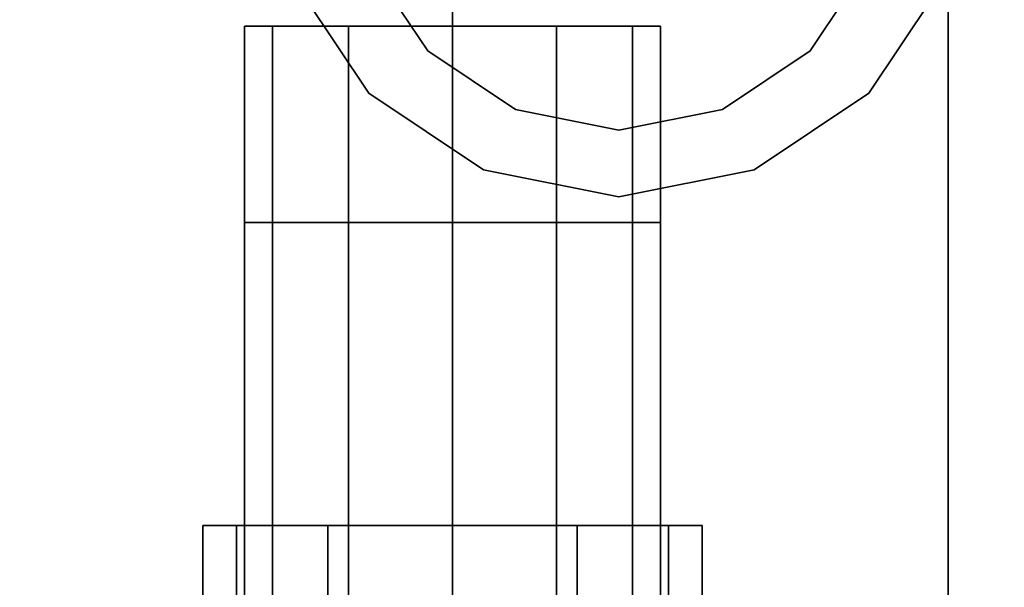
# Model space of a CAD drawing. Extents: x -48 to 48, y -49.6 to 48.
# Tile 606 of 656: x 2.1 to 3.6, y 7.9 to 8.7. Entities that reach past the tile are written whole.
import ezdxf

# ---------------------------------------------------------------- set-up
doc = ezdxf.new("R2010")
doc.units = 0

msp = doc.modelspace()

# ---------------------------------------------------------------- linework, layer by layer
at = {"layer": '1C1 [1]', "color": 1}
for points, invisible_edges in [([(-6.5, -11), (6.5, -11), (6.5, 11)], 12), ([(-6.5, -11), (6.5, 11), (-6.5, 11)], 1), ([(-6.5, 11, -1.5), (6.5, 11, -1.5), (6.5, -11, -1.5)], 12), ([(-6.5, 11, -1.5), (6.5, -11, -1.5), (-6.5, -11, -1.5)], 1)]:
    msp.add_3dface(points, dxfattribs=dict(at, invisible_edges=invisible_edges))
at = {"layer": '1C1 [1]', "color": 0}
for points, invisible_edges in [([(5, 6.35, 10), (5, 10.975, 10), (-5, 10.975, 10)], 12), ([(5, 6.35, 10), (-5, 10.975, 10), (-5, 6.35, 10)], 1), ([(-5, 6.35, 9), (-5, 10.975, 9), (5, 10.975, 9)], 12), ([(-5, 6.35, 9), (5, 10.975, 9), (5, 6.35, 9)], 1)]:
    msp.add_3dface(points, dxfattribs=dict(at, invisible_edges=invisible_edges))
at = {"layer": '1C1 [1]', "color": 6}
for points, invisible_edges in [([(3.53125, 9, 0.005), (2.50919, 8.7967, 0.005), (2.62435, 8.62435, 0.005)], 13), ([(3.53125, 9, 0.005), (2.62435, 8.62435, 0.005), (2.7967, 8.50919, 0.005)], 13), ([(3.53125, 9, 0.005), (2.7967, 8.50919, 0.005), (3, 8.46875, 0.005)], 13), ([(3.53125, 9, 0.005), (3, 8.46875, 0.005), (3.2033, 8.50919, 0.005)], 13), ([(3.53125, 9, 0.005), (3.2033, 8.50919, 0.005), (3.37565, 8.62435, 0.005)], 13), ([(3.53125, 9, 0.005), (3.37565, 8.62435, 0.005), (3.49081, 8.7967, 0.005)], 1), ([(3.40625, 8.975, 10.005), (2.62467, 8.81953, 10.005), (2.71274, 8.68774, 10.005)], 13), ([(3.40625, 8.975, 10.005), (2.71274, 8.68774, 10.005), (2.84453, 8.59967, 10.005)], 13), ([(3.40625, 8.975, 10.005), (2.84453, 8.59967, 10.005), (3, 8.56875, 10.005)], 13), ([(3.40625, 8.975, 10.005), (3, 8.56875, 10.005), (3.15547, 8.59967, 10.005)], 13), ([(3.40625, 8.975, 10.005), (3.15547, 8.59967, 10.005), (3.28726, 8.68774, 10.005)], 13), ([(3.40625, 8.975, 10.005), (3.28726, 8.68774, 10.005), (3.37533, 8.81953, 10.005)], 1), ([(3.37533, 8.81953, 8.995), (2.71274, 8.68774, 8.995), (2.62467, 8.81953, 8.995)], 13), ([(3.37533, 8.81953, 8.995), (2.84453, 8.59967, 8.995), (2.71274, 8.68774, 8.995)], 13), ([(3.37533, 8.81953, 8.995), (3, 8.56875, 8.995), (2.84453, 8.59967, 8.995)], 13), ([(3.37533, 8.81953, 8.995), (3.15547, 8.59967, 8.995), (3, 8.56875, 8.995)], 13), ([(3.37533, 8.81953, 8.995), (3.28726, 8.68774, 8.995), (3.15547, 8.59967, 8.995)], 12), ([(3.49081, 8.7967, -1.505), (2.62435, 8.62435, -1.505), (2.50919, 8.7967, -1.505)], 13), ([(3.49081, 8.7967, -1.505), (2.7967, 8.50919, -1.505), (2.62435, 8.62435, -1.505)], 13), ([(3.49081, 8.7967, -1.505), (3, 8.46875, -1.505), (2.7967, 8.50919, -1.505)], 13), ([(3.49081, 8.7967, -1.505), (3.2033, 8.50919, -1.505), (3, 8.46875, -1.505)], 13), ([(3.49081, 8.7967, -1.505), (3.37565, 8.62435, -1.505), (3.2033, 8.50919, -1.505)], 12)]:
    msp.add_3dface(points, dxfattribs=dict(at, invisible_edges=invisible_edges))
at = {"layer": '2C1 [2]', "color": 0}
for points, invisible_edges in [([(2.47937, 7.975, 27.1562), (2.47937, 8.725, 27.1563), (2.4375, 8.725, 27)], 12), ([(2.47937, 7.975, 27.1562), (2.4375, 8.725, 27), (2.4375, 7.975, 27)], 1), ([(2.4375, 7.975, 27), (2.4375, 8.725, 27), (2.47937, 8.725, 26.8438)], 12), ([(2.4375, 7.975, 27), (2.47937, 8.725, 26.8438), (2.47937, 7.975, 26.8438)], 1), ([(2.75, 8.725, 27.3125), (2.47937, 8.725, 26.8438), (2.4375, 8.725, 27)], 13), ([(2.75, 8.725, 27.3125), (2.4375, 8.725, 27), (2.47937, 8.725, 27.1563)], 13), ([(2.47937, 7.975, 24.1562), (2.47937, 8.725, 24.1563), (2.4375, 8.725, 24)], 12), ([(2.47937, 7.975, 24.1562), (2.4375, 8.725, 24), (2.4375, 7.975, 24)], 1), ([(2.4375, 7.975, 24), (2.4375, 8.725, 24), (2.47937, 8.725, 23.8438)], 12), ([(2.4375, 7.975, 24), (2.47937, 8.725, 23.8438), (2.47937, 7.975, 23.8438)], 1), ([(2.75, 8.725, 24.3125), (2.47937, 8.725, 23.8438), (2.4375, 8.725, 24)], 13), ([(2.75, 8.725, 24.3125), (2.4375, 8.725, 24), (2.47937, 8.725, 24.1563)], 13), ([(2.59375, 7.975, 27.2706), (2.59375, 8.725, 27.2706), (2.47937, 8.725, 27.1563)], 12), ([(2.59375, 7.975, 27.2706), (2.47937, 8.725, 27.1563), (2.47937, 7.975, 27.1562)], 1), ([(2.47937, 7.975, 26.8438), (2.47937, 8.725, 26.8438), (2.59375, 8.725, 26.7294)], 12), ([(2.47937, 7.975, 26.8438), (2.59375, 8.725, 26.7294), (2.59375, 7.975, 26.7294)], 1), ([(2.75, 8.725, 27.3125), (2.59375, 8.725, 26.7294), (2.47937, 8.725, 26.8438)], 13), ([(2.75, 8.725, 27.3125), (2.47937, 8.725, 27.1563), (2.59375, 8.725, 27.2706)], 1), ([(2.59375, 7.975, 24.2706), (2.59375, 8.725, 24.2706), (2.47937, 8.725, 24.1563)], 12), ([(2.59375, 7.975, 24.2706), (2.47937, 8.725, 24.1563), (2.47937, 7.975, 24.1562)], 1), ([(2.47937, 7.975, 23.8438), (2.47937, 8.725, 23.8438), (2.59375, 8.725, 23.7294)], 12), ([(2.47937, 7.975, 23.8438), (2.59375, 8.725, 23.7294), (2.59375, 7.975, 23.7294)], 1), ([(2.75, 8.725, 24.3125), (2.59375, 8.725, 23.7294), (2.47937, 8.725, 23.8438)], 13), ([(2.75, 8.725, 24.3125), (2.47937, 8.725, 24.1563), (2.59375, 8.725, 24.2706)], 1), ([(2.59375, 7.975, 26.7294), (2.59375, 8.725, 26.7294), (2.75, 8.725, 26.6875)], 12), ([(2.59375, 7.975, 26.7294), (2.75, 8.725, 26.6875), (2.75, 7.975, 26.6875)], 1), ([(2.75, 7.975, 27.3125), (2.75, 8.725, 27.3125), (2.59375, 8.725, 27.2706)], 12), ([(2.75, 7.975, 27.3125), (2.59375, 8.725, 27.2706), (2.59375, 7.975, 27.2706)], 1), ([(2.75, 8.725, 27.3125), (2.75, 8.725, 26.6875), (2.59375, 8.725, 26.7294)], 13), ([(2.59375, 7.975, 23.7294), (2.59375, 8.725, 23.7294), (2.75, 8.725, 23.6875)], 12), ([(2.59375, 7.975, 23.7294), (2.75, 8.725, 23.6875), (2.75, 7.975, 23.6875)], 1), ([(2.75, 7.975, 24.3125), (2.75, 8.725, 24.3125), (2.59375, 8.725, 24.2706)], 12), ([(2.75, 7.975, 24.3125), (2.59375, 8.725, 24.2706), (2.59375, 7.975, 24.2706)], 1), ([(2.75, 8.725, 24.3125), (2.75, 8.725, 23.6875), (2.59375, 8.725, 23.7294)], 13), ([(2.75, 7.975, 26.6875), (2.75, 8.725, 26.6875), (2.90625, 8.725, 26.7294)], 12), ([(2.75, 7.975, 26.6875), (2.90625, 8.725, 26.7294), (2.90625, 7.975, 26.7294)], 1), ([(2.90625, 7.975, 27.2706), (2.90625, 8.725, 27.2706), (2.75, 8.725, 27.3125)], 12), ([(2.90625, 7.975, 27.2706), (2.75, 8.725, 27.3125), (2.75, 7.975, 27.3125)], 1), ([(2.75, 8.725, 27.3125), (2.90625, 8.725, 27.2706), (3.02063, 8.725, 27.1562)], 12), ([(2.75, 8.725, 27.3125), (3.02063, 8.725, 27.1562), (3.0625, 8.725, 27)], 13), ([(2.75, 8.725, 27.3125), (3.0625, 8.725, 27), (3.02063, 8.725, 26.8438)], 13), ([(2.75, 8.725, 27.3125), (3.02063, 8.725, 26.8438), (2.90625, 8.725, 26.7294)], 13), ([(2.75, 8.725, 27.3125), (2.90625, 8.725, 26.7294), (2.75, 8.725, 26.6875)], 13), ([(2.75, 7.975, 23.6875), (2.75, 8.725, 23.6875), (2.90625, 8.725, 23.7294)], 12), ([(2.75, 7.975, 23.6875), (2.90625, 8.725, 23.7294), (2.90625, 7.975, 23.7294)], 1), ([(2.90625, 7.975, 24.2706), (2.90625, 8.725, 24.2706), (2.75, 8.725, 24.3125)], 12), ([(2.90625, 7.975, 24.2706), (2.75, 8.725, 24.3125), (2.75, 7.975, 24.3125)], 1), ([(2.75, 8.725, 24.3125), (2.90625, 8.725, 24.2706), (3.02063, 8.725, 24.1563)], 12), ([(2.75, 8.725, 24.3125), (3.02063, 8.725, 24.1563), (3.0625, 8.725, 24)], 13), ([(2.75, 8.725, 24.3125), (3.0625, 8.725, 24), (3.02063, 8.725, 23.8438)], 13), ([(2.75, 8.725, 24.3125), (3.02063, 8.725, 23.8438), (2.90625, 8.725, 23.7294)], 13), ([(2.75, 8.725, 24.3125), (2.90625, 8.725, 23.7294), (2.75, 8.725, 23.6875)], 13), ([(2.90625, 7.975, 26.7294), (2.90625, 8.725, 26.7294), (3.02063, 8.725, 26.8438)], 12), ([(2.90625, 7.975, 26.7294), (3.02063, 8.725, 26.8438), (3.02063, 7.975, 26.8438)], 1), ([(3.02063, 7.975, 27.1562), (3.02063, 8.725, 27.1562), (2.90625, 8.725, 27.2706)], 12), ([(3.02063, 7.975, 27.1562), (2.90625, 8.725, 27.2706), (2.90625, 7.975, 27.2706)], 1), ([(2.90625, 7.975, 23.7294), (2.90625, 8.725, 23.7294), (3.02063, 8.725, 23.8438)], 12), ([(2.90625, 7.975, 23.7294), (3.02063, 8.725, 23.8438), (3.02063, 7.975, 23.8438)], 1), ([(3.02063, 7.975, 24.1562), (3.02063, 8.725, 24.1563), (2.90625, 8.725, 24.2706)], 12), ([(3.02063, 7.975, 24.1562), (2.90625, 8.725, 24.2706), (2.90625, 7.975, 24.2706)], 1), ([(3.02063, 7.975, 26.8438), (3.02063, 8.725, 26.8438), (3.0625, 8.725, 27)], 12), ([(3.02063, 7.975, 26.8438), (3.0625, 8.725, 27), (3.0625, 7.975, 27)], 1), ([(3.0625, 7.975, 27), (3.0625, 8.725, 27), (3.02063, 8.725, 27.1562)], 12), ([(3.0625, 7.975, 27), (3.02063, 8.725, 27.1562), (3.02063, 7.975, 27.1562)], 1), ([(3.02063, 7.975, 23.8438), (3.02063, 8.725, 23.8438), (3.0625, 8.725, 24)], 12), ([(3.02063, 7.975, 23.8438), (3.0625, 8.725, 24), (3.0625, 7.975, 24)], 1), ([(3.0625, 7.975, 24), (3.0625, 8.725, 24), (3.02063, 8.725, 24.1563)], 12), ([(3.0625, 7.975, 24), (3.02063, 8.725, 24.1563), (3.02063, 7.975, 24.1562)], 1), ([(2.42524, 7.61763, 27.1875), (2.42524, 7.975, 27.1875), (2.375, 7.975, 27)], 12), ([(2.42524, 7.61763, 27.1875), (2.375, 7.975, 27), (2.375, 7.61763, 27)], 1), ([(2.375, 7.61763, 27), (2.375, 7.975, 27), (2.42524, 7.975, 26.8125)], 12), ([(2.375, 7.61763, 27), (2.42524, 7.975, 26.8125), (2.42524, 7.61763, 26.8125)], 1), ([(2.75, 7.975, 27.375), (2.42524, 7.975, 26.8125), (2.375, 7.975, 27)], 13), ([(2.75, 7.975, 27.375), (2.375, 7.975, 27), (2.42524, 7.975, 27.1875)], 13), ([(2.42524, 7.61763, 24.1875), (2.42524, 7.975, 24.1875), (2.375, 7.975, 24)], 12), ([(2.42524, 7.61763, 24.1875), (2.375, 7.975, 24), (2.375, 7.61763, 24)], 1), ([(2.375, 7.61763, 24), (2.375, 7.975, 24), (2.42524, 7.975, 23.8125)], 12), ([(2.375, 7.61763, 24), (2.42524, 7.975, 23.8125), (2.42524, 7.61763, 23.8125)], 1), ([(2.75, 7.975, 24.375), (2.42524, 7.975, 23.8125), (2.375, 7.975, 24)], 13), ([(2.75, 7.975, 24.375), (2.375, 7.975, 24), (2.42524, 7.975, 24.1875)], 13), ([(2.5625, 7.61763, 27.3248), (2.5625, 7.975, 27.3248), (2.42524, 7.975, 27.1875)], 12), ([(2.5625, 7.61763, 27.3248), (2.42524, 7.975, 27.1875), (2.42524, 7.61763, 27.1875)], 1), ([(2.42524, 7.61763, 26.8125), (2.42524, 7.975, 26.8125), (2.5625, 7.975, 26.6752)], 12), ([(2.42524, 7.61763, 26.8125), (2.5625, 7.975, 26.6752), (2.5625, 7.61763, 26.6752)], 1), ([(2.75, 7.975, 27.375), (2.5625, 7.975, 26.6752), (2.42524, 7.975, 26.8125)], 13), ([(2.75, 7.975, 27.375), (2.42524, 7.975, 27.1875), (2.5625, 7.975, 27.3248)], 1), ([(2.5625, 7.61763, 24.3248), (2.5625, 7.975, 24.3248), (2.42524, 7.975, 24.1875)], 12), ([(2.5625, 7.61763, 24.3248), (2.42524, 7.975, 24.1875), (2.42524, 7.61763, 24.1875)], 1), ([(2.42524, 7.61763, 23.8125), (2.42524, 7.975, 23.8125), (2.5625, 7.975, 23.6752)], 12), ([(2.42524, 7.61763, 23.8125), (2.5625, 7.975, 23.6752), (2.5625, 7.61763, 23.6752)], 1), ([(2.75, 7.975, 24.375), (2.5625, 7.975, 23.6752), (2.42524, 7.975, 23.8125)], 13), ([(2.75, 7.975, 24.375), (2.42524, 7.975, 24.1875), (2.5625, 7.975, 24.3248)], 1), ([(2.59375, 7.975, 27.2706), (2.47937, 7.975, 27.1562), (2.4375, 7.975, 27)], 12), ([(2.59375, 7.975, 27.2706), (2.4375, 7.975, 27), (2.47937, 7.975, 26.8438)], 13), ([(2.59375, 7.975, 24.2706), (2.47937, 7.975, 24.1562), (2.4375, 7.975, 24)], 12), ([(2.59375, 7.975, 24.2706), (2.4375, 7.975, 24), (2.47937, 7.975, 23.8438)], 13), ([(2.59375, 7.975, 27.2706), (2.47937, 7.975, 26.8438), (2.59375, 7.975, 26.7294)], 13), ([(2.59375, 7.975, 24.2706), (2.47937, 7.975, 23.8438), (2.59375, 7.975, 23.7294)], 13), ([(2.5625, 7.61763, 26.6752), (2.5625, 7.975, 26.6752), (2.75, 7.975, 26.625)], 12), ([(2.5625, 7.61763, 26.6752), (2.75, 7.975, 26.625), (2.75, 7.61763, 26.625)], 1), ([(2.75, 7.61763, 27.375), (2.75, 7.975, 27.375), (2.5625, 7.975, 27.3248)], 12), ([(2.75, 7.61763, 27.375), (2.5625, 7.975, 27.3248), (2.5625, 7.61763, 27.3248)], 1), ([(2.75, 7.975, 27.375), (2.75, 7.975, 26.625), (2.5625, 7.975, 26.6752)], 13), ([(2.5625, 7.61763, 23.6752), (2.5625, 7.975, 23.6752), (2.75, 7.975, 23.625)], 12), ([(2.5625, 7.61763, 23.6752), (2.75, 7.975, 23.625), (2.75, 7.61763, 23.625)], 1), ([(2.75, 7.61763, 24.375), (2.75, 7.975, 24.375), (2.5625, 7.975, 24.3248)], 12), ([(2.75, 7.61763, 24.375), (2.5625, 7.975, 24.3248), (2.5625, 7.61763, 24.3248)], 1), ([(2.75, 7.975, 24.375), (2.75, 7.975, 23.625), (2.5625, 7.975, 23.6752)], 13), ([(2.59375, 7.975, 27.2706), (2.59375, 7.975, 26.7294), (2.75, 7.975, 26.6875)], 13), ([(2.59375, 7.975, 27.2706), (2.75, 7.975, 26.6875), (2.90625, 7.975, 26.7294)], 13), ([(2.59375, 7.975, 27.2706), (2.90625, 7.975, 26.7294), (3.02063, 7.975, 26.8438)], 13), ([(2.59375, 7.975, 27.2706), (3.02063, 7.975, 26.8438), (3.0625, 7.975, 27)], 13), ([(2.59375, 7.975, 27.2706), (3.0625, 7.975, 27), (3.02063, 7.975, 27.1562)], 13), ([(2.59375, 7.975, 27.2706), (3.02063, 7.975, 27.1562), (2.90625, 7.975, 27.2706)], 13), ([(2.59375, 7.975, 27.2706), (2.90625, 7.975, 27.2706), (2.75, 7.975, 27.3125)], 1), ([(2.59375, 7.975, 24.2706), (2.59375, 7.975, 23.7294), (2.75, 7.975, 23.6875)], 13), ([(2.59375, 7.975, 24.2706), (2.75, 7.975, 23.6875), (2.90625, 7.975, 23.7294)], 13), ([(2.59375, 7.975, 24.2706), (2.90625, 7.975, 23.7294), (3.02063, 7.975, 23.8438)], 13), ([(2.59375, 7.975, 24.2706), (3.02063, 7.975, 23.8438), (3.0625, 7.975, 24)], 13), ([(2.59375, 7.975, 24.2706), (3.0625, 7.975, 24), (3.02063, 7.975, 24.1562)], 13), ([(2.59375, 7.975, 24.2706), (3.02063, 7.975, 24.1562), (2.90625, 7.975, 24.2706)], 13), ([(2.59375, 7.975, 24.2706), (2.90625, 7.975, 24.2706), (2.75, 7.975, 24.3125)], 1), ([(2.75, 7.61763, 26.625), (2.75, 7.975, 26.625), (2.9375, 7.975, 26.6752)], 12), ([(2.75, 7.61763, 26.625), (2.9375, 7.975, 26.6752), (2.9375, 7.61763, 26.6752)], 1), ([(2.9375, 7.61763, 27.3248), (2.9375, 7.975, 27.3248), (2.75, 7.975, 27.375)], 12), ([(2.9375, 7.61763, 27.3248), (2.75, 7.975, 27.375), (2.75, 7.61763, 27.375)], 1), ([(2.75, 7.975, 27.375), (2.9375, 7.975, 27.3248), (3.07476, 7.975, 27.1875)], 12), ([(2.75, 7.975, 27.375), (3.07476, 7.975, 27.1875), (3.125, 7.975, 27)], 13), ([(2.75, 7.975, 27.375), (3.125, 7.975, 27), (3.07476, 7.975, 26.8125)], 13), ([(2.75, 7.975, 27.375), (3.07476, 7.975, 26.8125), (2.9375, 7.975, 26.6752)], 13), ([(2.75, 7.975, 27.375), (2.9375, 7.975, 26.6752), (2.75, 7.975, 26.625)], 13), ([(2.75, 7.61763, 23.625), (2.75, 7.975, 23.625), (2.9375, 7.975, 23.6752)], 12), ([(2.75, 7.61763, 23.625), (2.9375, 7.975, 23.6752), (2.9375, 7.61763, 23.6752)], 1), ([(2.9375, 7.61763, 24.3248), (2.9375, 7.975, 24.3248), (2.75, 7.975, 24.375)], 12), ([(2.9375, 7.61763, 24.3248), (2.75, 7.975, 24.375), (2.75, 7.61763, 24.375)], 1), ([(2.75, 7.975, 24.375), (2.9375, 7.975, 24.3248), (3.07476, 7.975, 24.1875)], 12), ([(2.75, 7.975, 24.375), (3.07476, 7.975, 24.1875), (3.125, 7.975, 24)], 13), ([(2.75, 7.975, 24.375), (3.125, 7.975, 24), (3.07476, 7.975, 23.8125)], 13), ([(2.75, 7.975, 24.375), (3.07476, 7.975, 23.8125), (2.9375, 7.975, 23.6752)], 13), ([(2.75, 7.975, 24.375), (2.9375, 7.975, 23.6752), (2.75, 7.975, 23.625)], 13), ([(2.9375, 7.61763, 26.6752), (2.9375, 7.975, 26.6752), (3.07476, 7.975, 26.8125)], 12), ([(2.9375, 7.61763, 26.6752), (3.07476, 7.975, 26.8125), (3.07476, 7.61763, 26.8125)], 1), ([(3.07476, 7.61763, 27.1875), (3.07476, 7.975, 27.1875), (2.9375, 7.975, 27.3248)], 12), ([(3.07476, 7.61763, 27.1875), (2.9375, 7.975, 27.3248), (2.9375, 7.61763, 27.3248)], 1), ([(2.9375, 7.61763, 23.6752), (2.9375, 7.975, 23.6752), (3.07476, 7.975, 23.8125)], 12), ([(2.9375, 7.61763, 23.6752), (3.07476, 7.975, 23.8125), (3.07476, 7.61763, 23.8125)], 1), ([(3.07476, 7.61763, 24.1875), (3.07476, 7.975, 24.1875), (2.9375, 7.975, 24.3248)], 12), ([(3.07476, 7.61763, 24.1875), (2.9375, 7.975, 24.3248), (2.9375, 7.61763, 24.3248)], 1), ([(3.07476, 7.61763, 26.8125), (3.07476, 7.975, 26.8125), (3.125, 7.975, 27)], 12), ([(3.07476, 7.61763, 26.8125), (3.125, 7.975, 27), (3.125, 7.61763, 27)], 1), ([(3.125, 7.61763, 27), (3.125, 7.975, 27), (3.07476, 7.975, 27.1875)], 12), ([(3.125, 7.61763, 27), (3.07476, 7.975, 27.1875), (3.07476, 7.61763, 27.1875)], 1), ([(3.07476, 7.61763, 23.8125), (3.07476, 7.975, 23.8125), (3.125, 7.975, 24)], 12), ([(3.07476, 7.61763, 23.8125), (3.125, 7.975, 24), (3.125, 7.61763, 24)], 1), ([(3.125, 7.61763, 24), (3.125, 7.975, 24), (3.07476, 7.975, 24.1875)], 12), ([(3.125, 7.61763, 24), (3.07476, 7.975, 24.1875), (3.07476, 7.61763, 24.1875)], 1)]:
    msp.add_3dface(points, dxfattribs=dict(at, invisible_edges=invisible_edges))
at = {"layer": '3C1 [3]', "color": 0}
for points, invisible_edges in [([(2.47937, 7.68, 56.4062), (2.47937, 8.43, 56.4062), (2.4375, 8.43, 56.25)], 12), ([(2.47937, 7.68, 56.4062), (2.4375, 8.43, 56.25), (2.4375, 7.68, 56.25)], 1), ([(2.4375, 7.68, 56.25), (2.4375, 8.43, 56.25), (2.47937, 8.43, 56.0938)], 12), ([(2.4375, 7.68, 56.25), (2.47937, 8.43, 56.0938), (2.47937, 7.68, 56.0938)], 1), ([(2.75, 8.43, 56.5625), (2.47937, 8.43, 56.0938), (2.4375, 8.43, 56.25)], 13), ([(2.75, 8.43, 56.5625), (2.4375, 8.43, 56.25), (2.47937, 8.43, 56.4062)], 13), ([(2.47937, 7.68, 59.4062), (2.47937, 8.43, 59.4062), (2.4375, 8.43, 59.25)], 12), ([(2.47937, 7.68, 59.4062), (2.4375, 8.43, 59.25), (2.4375, 7.68, 59.25)], 1), ([(2.4375, 7.68, 59.25), (2.4375, 8.43, 59.25), (2.47937, 8.43, 59.0938)], 12), ([(2.4375, 7.68, 59.25), (2.47937, 8.43, 59.0938), (2.47937, 7.68, 59.0938)], 1), ([(2.75, 8.43, 59.5625), (2.47937, 8.43, 59.0938), (2.4375, 8.43, 59.25)], 13), ([(2.75, 8.43, 59.5625), (2.4375, 8.43, 59.25), (2.47937, 8.43, 59.4062)], 13), ([(2.59375, 7.68, 56.5206), (2.59375, 8.43, 56.5206), (2.47937, 8.43, 56.4062)], 12), ([(2.59375, 7.68, 56.5206), (2.47937, 8.43, 56.4062), (2.47937, 7.68, 56.4062)], 1), ([(2.47937, 7.68, 56.0938), (2.47937, 8.43, 56.0938), (2.59375, 8.43, 55.9794)], 12), ([(2.47937, 7.68, 56.0938), (2.59375, 8.43, 55.9794), (2.59375, 7.68, 55.9794)], 1), ([(2.75, 8.43, 56.5625), (2.59375, 8.43, 55.9794), (2.47937, 8.43, 56.0938)], 13), ([(2.75, 8.43, 56.5625), (2.47937, 8.43, 56.4062), (2.59375, 8.43, 56.5206)], 1), ([(2.59375, 7.68, 59.5206), (2.59375, 8.43, 59.5206), (2.47937, 8.43, 59.4062)], 12), ([(2.59375, 7.68, 59.5206), (2.47937, 8.43, 59.4062), (2.47937, 7.68, 59.4062)], 1), ([(2.47937, 7.68, 59.0938), (2.47937, 8.43, 59.0938), (2.59375, 8.43, 58.9794)], 12), ([(2.47937, 7.68, 59.0938), (2.59375, 8.43, 58.9794), (2.59375, 7.68, 58.9794)], 1), ([(2.75, 8.43, 59.5625), (2.59375, 8.43, 58.9794), (2.47937, 8.43, 59.0938)], 13), ([(2.75, 8.43, 59.5625), (2.47937, 8.43, 59.4062), (2.59375, 8.43, 59.5206)], 1), ([(2.59375, 7.68, 55.9794), (2.59375, 8.43, 55.9794), (2.75, 8.43, 55.9375)], 12), ([(2.59375, 7.68, 55.9794), (2.75, 8.43, 55.9375), (2.75, 7.68, 55.9375)], 1), ([(2.75, 7.68, 56.5625), (2.75, 8.43, 56.5625), (2.59375, 8.43, 56.5206)], 12), ([(2.75, 7.68, 56.5625), (2.59375, 8.43, 56.5206), (2.59375, 7.68, 56.5206)], 1), ([(2.75, 8.43, 56.5625), (2.75, 8.43, 55.9375), (2.59375, 8.43, 55.9794)], 13), ([(2.59375, 7.68, 58.9794), (2.59375, 8.43, 58.9794), (2.75, 8.43, 58.9375)], 12), ([(2.59375, 7.68, 58.9794), (2.75, 8.43, 58.9375), (2.75, 7.68, 58.9375)], 1), ([(2.75, 7.68, 59.5625), (2.75, 8.43, 59.5625), (2.59375, 8.43, 59.5206)], 12), ([(2.75, 7.68, 59.5625), (2.59375, 8.43, 59.5206), (2.59375, 7.68, 59.5206)], 1), ([(2.75, 8.43, 59.5625), (2.75, 8.43, 58.9375), (2.59375, 8.43, 58.9794)], 13), ([(2.75, 7.68, 55.9375), (2.75, 8.43, 55.9375), (2.90625, 8.43, 55.9794)], 12), ([(2.75, 7.68, 55.9375), (2.90625, 8.43, 55.9794), (2.90625, 7.68, 55.9794)], 1), ([(2.90625, 7.68, 56.5206), (2.90625, 8.43, 56.5206), (2.75, 8.43, 56.5625)], 12), ([(2.90625, 7.68, 56.5206), (2.75, 8.43, 56.5625), (2.75, 7.68, 56.5625)], 1), ([(2.75, 8.43, 56.5625), (2.90625, 8.43, 56.5206), (3.02063, 8.43, 56.4062)], 12), ([(2.75, 8.43, 56.5625), (3.02063, 8.43, 56.4062), (3.0625, 8.43, 56.25)], 13), ([(2.75, 8.43, 56.5625), (3.0625, 8.43, 56.25), (3.02063, 8.43, 56.0938)], 13), ([(2.75, 8.43, 56.5625), (3.02063, 8.43, 56.0938), (2.90625, 8.43, 55.9794)], 13), ([(2.75, 8.43, 56.5625), (2.90625, 8.43, 55.9794), (2.75, 8.43, 55.9375)], 13), ([(2.75, 7.68, 58.9375), (2.75, 8.43, 58.9375), (2.90625, 8.43, 58.9794)], 12), ([(2.75, 7.68, 58.9375), (2.90625, 8.43, 58.9794), (2.90625, 7.68, 58.9794)], 1), ([(2.90625, 7.68, 59.5206), (2.90625, 8.43, 59.5206), (2.75, 8.43, 59.5625)], 12), ([(2.90625, 7.68, 59.5206), (2.75, 8.43, 59.5625), (2.75, 7.68, 59.5625)], 1), ([(2.75, 8.43, 59.5625), (2.90625, 8.43, 59.5206), (3.02063, 8.43, 59.4063)], 12), ([(2.75, 8.43, 59.5625), (3.02063, 8.43, 59.4063), (3.0625, 8.43, 59.25)], 13), ([(2.75, 8.43, 59.5625), (3.0625, 8.43, 59.25), (3.02063, 8.43, 59.0938)], 13), ([(2.75, 8.43, 59.5625), (3.02063, 8.43, 59.0938), (2.90625, 8.43, 58.9794)], 13), ([(2.75, 8.43, 59.5625), (2.90625, 8.43, 58.9794), (2.75, 8.43, 58.9375)], 13), ([(2.90625, 7.68, 55.9794), (2.90625, 8.43, 55.9794), (3.02063, 8.43, 56.0938)], 12), ([(2.90625, 7.68, 55.9794), (3.02063, 8.43, 56.0938), (3.02063, 7.68, 56.0938)], 1), ([(3.02063, 7.68, 56.4062), (3.02063, 8.43, 56.4062), (2.90625, 8.43, 56.5206)], 12), ([(3.02063, 7.68, 56.4062), (2.90625, 8.43, 56.5206), (2.90625, 7.68, 56.5206)], 1), ([(2.90625, 7.68, 58.9794), (2.90625, 8.43, 58.9794), (3.02063, 8.43, 59.0938)], 12), ([(2.90625, 7.68, 58.9794), (3.02063, 8.43, 59.0938), (3.02063, 7.68, 59.0938)], 1), ([(3.02063, 7.68, 59.4062), (3.02063, 8.43, 59.4063), (2.90625, 8.43, 59.5206)], 12), ([(3.02063, 7.68, 59.4062), (2.90625, 8.43, 59.5206), (2.90625, 7.68, 59.5206)], 1), ([(3.02063, 7.68, 56.0938), (3.02063, 8.43, 56.0938), (3.0625, 8.43, 56.25)], 12), ([(3.02063, 7.68, 56.0938), (3.0625, 8.43, 56.25), (3.0625, 7.68, 56.25)], 1), ([(3.0625, 7.68, 56.25), (3.0625, 8.43, 56.25), (3.02063, 8.43, 56.4062)], 12), ([(3.0625, 7.68, 56.25), (3.02063, 8.43, 56.4062), (3.02063, 7.68, 56.4062)], 1), ([(3.02063, 7.68, 59.0938), (3.02063, 8.43, 59.0938), (3.0625, 8.43, 59.25)], 12), ([(3.02063, 7.68, 59.0938), (3.0625, 8.43, 59.25), (3.0625, 7.68, 59.25)], 1), ([(3.0625, 7.68, 59.25), (3.0625, 8.43, 59.25), (3.02063, 8.43, 59.4063)], 12), ([(3.0625, 7.68, 59.25), (3.02063, 8.43, 59.4063), (3.02063, 7.68, 59.4062)], 1)]:
    msp.add_3dface(points, dxfattribs=dict(at, invisible_edges=invisible_edges))
at = {"layer": '4B3 [27]', "color": 1}
for points, invisible_edges in [([(2.30664, 18.3279, 45.57), (0.8425, 7.375, 45.57), (0.8425, 48, 45.57)], 13), ([(0.8425, 48, 30.53), (0.8425, 6.62326, 30.53), (2.30664, 18.3279, 30.53)], 14), ([(-2.79823, 25.9848, 46), (-2.4913, 24.0863, 46), (3.495, 6.62326, 46)], 14), ([(-2.79823, 25.9848, 46), (3.495, 6.62326, 46), (3.495, 11.7345, 46)], 13), ([(-2.4913, 24.0863, 46), (-2.30664, 22.1721, 46), (3.495, 6.62326, 46)], 14), ([(-2.30664, 22.1721, 46), (-2.245, 20.25, 46), (3.495, 6.62326, 46)], 14), ([(-2.245, 20.25, 46), (-2.30664, 18.3279, 46), (3.495, 6.62326, 46)], 14), ([(-2.30664, 18.3279, 46), (-2.4913, 16.4137, 46), (3.495, 6.62326, 46)], 14), ([(2.30664, 18.3279, 45.57), (2.4913, 16.4137, 45.57), (0.8425, 6.375, 45.57)], 14), ([(2.30664, 18.3279, 45.57), (0.8425, 6.375, 45.57), (0.8425, 7.375, 45.57)], 13), ([(0.8425, 6.62326, 30.53), (2.4913, 16.4137, 30.53), (2.30664, 18.3279, 30.53)], 13), ([(-2.4913, 16.4137, 46), (-3.495, 6.62326, 46), (3.495, 6.62326, 46)], 13), ([(2.4913, 16.4137, 45.57), (3.495, 6.375, 45.57), (0.8425, 6.375, 45.57)], 13), ([(0.8425, 6.62326, 30.53), (2.79823, 14.5152, 30.53), (2.4913, 16.4137, 30.53)], 13), ([(2.4913, 16.4137, 45.57), (2.79823, 14.5152, 45.57), (3.495, 7.375, 45.57)], 14), ([(2.4913, 16.4137, 45.57), (3.495, 7.375, 45.57), (3.495, 6.375, 45.57)], 13), ([(-2.79823, 14.5152, 30.1), (3.495, 6.375, 30.1), (-3.495, 6.375, 30.1)], 13), ([(-2.79823, 14.5152, 30.1), (3.495, 11.7345, 30.1), (3.495, 6.375, 30.1)], 13), ([(0.8425, 6.62326, 30.53), (3.22615, 12.6404, 30.53), (2.79823, 14.5152, 30.53)], 13), ([(2.79823, 14.5152, 45.57), (3.22615, 12.6404, 45.57), (3.495, 7.375, 45.57)], 14), ([(0.8425, 6.62326, 30.53), (3.495, 11.7345, 30.53), (3.22615, 12.6404, 30.53)], 13), ([(3.22615, 12.6404, 45.57), (3.495, 11.7345, 45.57), (3.495, 7.375, 45.57)], 12), ([(0.8425, 6.62326, 30.53), (3.495, 6.62326, 30.53), (3.495, 11.7345, 30.53)], 12), ([(3.495, 11.7345, 46), (3.495, 6.62326, 46), (3.495, 6.375, 45.57)], 12), ([(3.495, 11.7345, 46), (3.495, 6.375, 45.57), (3.495, 7.375, 45.57)], 13), ([(3.495, 11.7345, 46), (3.495, 7.375, 45.57), (3.495, 11.7345, 45.57)], 1), ([(3.495, 11.7345, 30.53), (3.495, 6.62326, 30.53), (3.495, 6.375, 30.1)], 12), ([(3.495, 11.7345, 30.53), (3.495, 6.375, 30.1), (3.495, 11.7345, 30.1)], 1)]:
    msp.add_3dface(points, dxfattribs=dict(at, invisible_edges=invisible_edges))
at = {"layer": '5B3 [52]', "color": 1}
for points, invisible_edges in [([(3.495, 44, 64.1), (3.495, 5.875, 64.1), (-3.495, 5.875, 64.1)], 12), ([(3.495, 44, 64.1), (-3.495, 5.875, 64.1), (-3.495, 44, 64.1)], 1), ([(-3.495, 44, 80), (-3.495, 5.875, 80), (3.495, 5.875, 80)], 12), ([(-3.495, 44, 80), (3.495, 5.875, 80), (3.495, 44, 80)], 1), ([(0.8425, 44, 64.53), (0.8425, 5.875, 64.53), (3.495, 5.875, 64.53)], 12), ([(0.8425, 44, 64.53), (3.495, 5.875, 64.53), (3.495, 44, 64.53)], 1), ([(3.495, 44, 79.57), (3.495, 5.875, 79.57), (0.8425, 5.875, 79.57)], 12), ([(3.495, 44, 79.57), (0.8425, 5.875, 79.57), (0.8425, 44, 79.57)], 1), ([(3.495, 44, 64.53), (3.495, 5.875, 64.53), (3.495, 5.875, 64.1)], 12), ([(3.495, 44, 64.53), (3.495, 5.875, 64.1), (3.495, 44, 64.1)], 1), ([(3.495, 44, 80), (3.495, 5.875, 80), (3.495, 5.875, 79.57)], 12), ([(3.495, 44, 80), (3.495, 5.875, 79.57), (3.495, 44, 79.57)], 1)]:
    msp.add_3dface(points, dxfattribs=dict(at, invisible_edges=invisible_edges))
at = {"layer": 'J_57 [67]', "color": 1}
for points, invisible_edges in [([(0.25, 30, 99.5), (0.25, 0.5, 99.5), (2.75, 0.5, 99.5)], 12), ([(0.25, 30, 99.5), (2.75, 0.5, 99.5), (2.75, 30, 99.5)], 1), ([(2.75, 30, 99.25), (2.75, 0.5, 99.25), (0.75, 0.5, 99.25)], 12), ([(2.75, 30, 99.25), (0.75, 0.5, 99.25), (0.75, 30, 99.25)], 1), ([(2.75, 30, 99.5), (2.75, 0.5, 99.5), (2.75, 0.5, 99.25)], 12), ([(2.75, 30, 99.5), (2.75, 0.5, 99.25), (2.75, 30, 99.25)], 1), ([(0.25, 5.875, 87.5), (0.25, 26, 87.5), (2.75, 26, 87.5)], 12), ([(0.25, 5.875, 87.5), (2.75, 26, 87.5), (2.75, 5.875, 87.5)], 1), ([(2.75, 5.875, 87.75), (2.75, 26, 87.75), (0.75, 26, 87.75)], 12), ([(2.75, 5.875, 87.75), (0.75, 26, 87.75), (0.75, 5.875, 87.75)], 1), ([(2.75, 5.875, 87.5), (2.75, 26, 87.5), (2.75, 26, 87.75)], 12), ([(2.75, 5.875, 87.5), (2.75, 26, 87.75), (2.75, 5.875, 87.75)], 1)]:
    msp.add_3dface(points, dxfattribs=dict(at, invisible_edges=invisible_edges))
at = {"layer": 'M_58 [69]', "color": 1}
for points, invisible_edges in [([(0.25, 30, 99.5), (0.25, 0.5, 99.5), (2.75, 0.5, 99.5)], 12), ([(0.25, 30, 99.5), (2.75, 0.5, 99.5), (2.75, 30, 99.5)], 1), ([(2.75, 30, 99.25), (2.75, 0.5, 99.25), (0.75, 0.5, 99.25)], 12), ([(2.75, 30, 99.25), (0.75, 0.5, 99.25), (0.75, 30, 99.25)], 1), ([(2.75, 30, 99.5), (2.75, 0.5, 99.5), (2.75, 0.5, 99.25)], 12), ([(2.75, 30, 99.5), (2.75, 0.5, 99.25), (2.75, 30, 99.25)], 1), ([(0.25, 5.875, 87.5), (0.25, 26, 87.5), (2.75, 26, 87.5)], 12), ([(0.25, 5.875, 87.5), (2.75, 26, 87.5), (2.75, 5.875, 87.5)], 1), ([(2.75, 5.875, 87.75), (2.75, 26, 87.75), (0.75, 26, 87.75)], 12), ([(2.75, 5.875, 87.75), (0.75, 26, 87.75), (0.75, 5.875, 87.75)], 1), ([(2.75, 5.875, 87.5), (2.75, 26, 87.5), (2.75, 26, 87.75)], 12), ([(2.75, 5.875, 87.5), (2.75, 26, 87.75), (2.75, 5.875, 87.75)], 1)]:
    msp.add_3dface(points, dxfattribs=dict(at, invisible_edges=invisible_edges))

doc.saveas('drawing.dxf')
